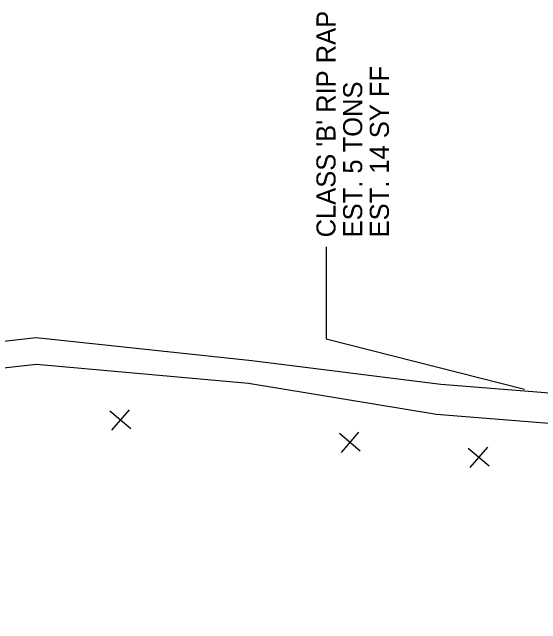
# Model space of a CAD drawing. Extents: x 2384780 to 2405432, y 547869 to 573706.
# Drawn here: x 2397627.6 to 2397766.2, y 554563 to 554723.4 of the extents above; entities that cross this region are included whole.
import ezdxf

# ---------------------------------------------------------------- set-up
doc = ezdxf.new("R2010")
doc.units = 0
for name, color, linetype in [('Old_Level_5', 7, 'Continuous'), ('Prop Earthen Structure Ditch Flow Line', 7, 'Continuous'), ('Prop Erosion Rip Rap Class B Label', 7, 'Continuous')]:
    doc.layers.add(name, color=color, linetype=linetype)

msp = doc.modelspace()

# ---------------------------------------------------------------- linework, layer by layer
at = {"layer": 'Old_Level_5'}
for p, q in [((2397658.72, 554614.15), (2397653.23, 554618.76)), ((2397658.28, 554619.11), (2397653.67, 554613.79)), ((2397718.89, 554608.26), (2397713.41, 554612.87)), ((2397718.45, 554613.23), (2397713.84, 554607.9)), ((2397752.68, 554604.34), (2397747.19, 554608.96)), ((2397752.24, 554609.31), (2397747.63, 554603.99))]:
    msp.add_line(p, q, dxfattribs=at)
msp.add_lwpolyline([(2397356.61, 553981.53), (2397367.44, 554023.5), (2397367.38, 554073.5), (2397364.32, 554123.09), (2397362.26, 554173.05), (2397362.19, 554223.06), (2397356.12, 554272.95), (2397355.06, 554322.93), (2397354.01, 554377.39), (2397366.05, 554436.07), (2397388.39, 554490.34), (2397423.85, 554539.47), (2397472.57, 554577.56), (2397520.53, 554605.91), (2397575.27, 554631.56), (2397633.88, 554638.05), (2397690.44, 554632.02), (2397740.07, 554625.85), (2397777.3, 554622.87)], dxfattribs=at)
at = {"layer": 'Prop Earthen Structure Ditch Flow Line'}
msp.add_lwpolyline([(2397370.3, 553979.48), (2397373.44, 554023.57), (2397372.38, 554073.56), (2397369.32, 554123.19), (2397369.25, 554173.2), (2397368.19, 554223.19), (2397363.12, 554273.1), (2397361.05, 554323.06), (2397359.99, 554376.94), (2397371.8, 554434.36), (2397392.83, 554488.05), (2397427.63, 554536.2), (2397475.29, 554573.37), (2397522.62, 554601.36), (2397576.65, 554624.69), (2397633.91, 554631.05), (2397689.59, 554626.08), (2397738.93, 554617.94), (2397785.87, 554614.18)], dxfattribs=at)
at = {"layer": 'Prop Erosion Rip Rap Class B Label'}
for p in [(2397709.96, 554661.84), (2397762.01, 554624.41)]:
    msp.add_line(p, (2397709.96, 554637.64), dxfattribs=at)

# ---------------------------------------------------------------- texts
for s, p in [("CLASS 'B' RIP RAP", (2397712.4, 554664.34)), ('EST. 14 SY FF', (2397726.4, 554664.34)), ('EST. 5 TONS', (2397719.4, 554664.34))]:
    msp.add_text(s, height=5, rotation=90, dxfattribs=at).set_placement(p)

doc.saveas('drawing.dxf')
